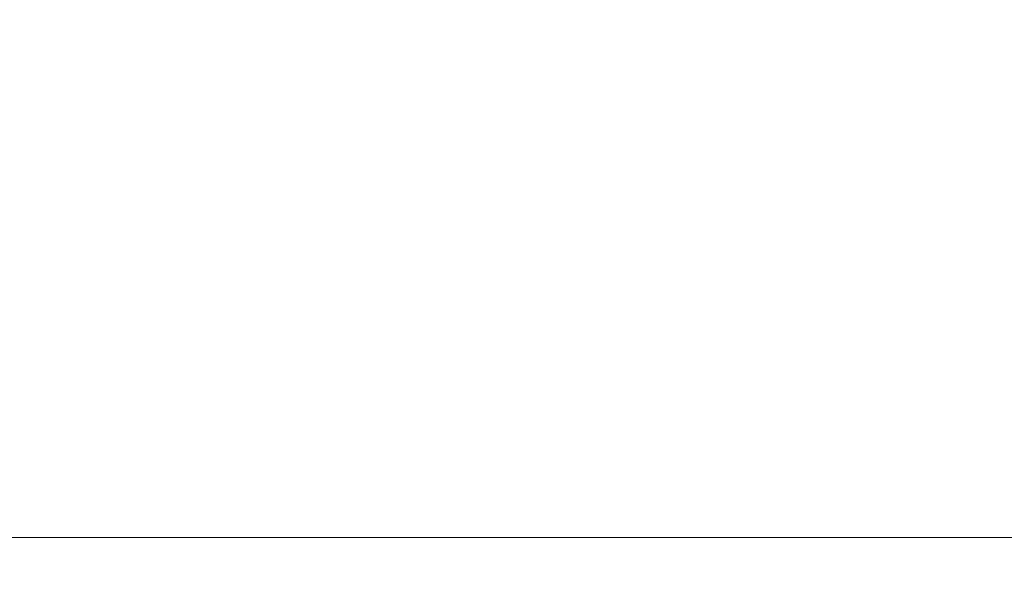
# Model space of a CAD drawing. Header units: inches. Extents: x -434 to -309, y 19 to 75.
# Tile 378 of 656: x -390.02 to -387.98, y 21.44 to 22.58. Entities that reach past the tile are written whole.
import ezdxf

# ---------------------------------------------------------------- set-up
doc = ezdxf.new("R2010")
doc.units = ezdxf.units.IN
doc.header["$MEASUREMENT"] = 0
doc.layers.add('A-FLOR-HRAL', color=1, linetype='Continuous', lineweight=9)
doc.layers.add('A-FLOR-STRS', color=2, linetype='Continuous', lineweight=9)

# ---------------------------------------------------------------- blocks, each defined once
blk = doc.blocks.new('Stair - Stairs-902674-_3D_')
at = {"layer": 'A-FLOR-STRS'}
mesh = blk.add_polyface(dxfattribs=at)
corners = [(-386.5081, 75.0116, 20.8696), (-398.5081, 75.0116, 20.8696), (-398.5081, 19.0116, 20.8696), (-386.5081, 19.0116, 20.8696)]
mesh.append_faces([[corners[k] for k in face] for face in [(2, 3, 0, 1)]])
mesh = blk.add_polyface(dxfattribs=at)
corners = [(-386.5081, 75.0116, 18.8696), (-386.5081, 19.0116, 18.8696), (-398.5081, 19.0116, 18.8696), (-398.5081, 75.0116, 18.8696)]
mesh.append_faces([[corners[k] for k in face] for face in [(2, 3, 0, 1)]])
blk = doc.blocks.new('Railing - Railing-1090966-_3D_')
at = {"layer": 'A-FLOR-HRAL'}
mesh = blk.add_polyface(dxfattribs=at)
corners = [(-431.5081, 24.5116, 46.3242), (-431.5081, 21.5116, 46.3242), (-310.5081, 21.5116, 103.7155), (-310.5081, 24.5116, 103.7155)]
mesh.append_faces([[corners[k] for k in face] for face in [(0, 1, 2, 3)]])
mesh = blk.add_polyface(dxfattribs=at)
corners = [(-431.5081, 21.5116, 44.1106), (-431.5081, 24.5116, 44.1106), (-310.5081, 24.5116, 101.5019), (-310.5081, 21.5116, 101.5019)]
mesh.append_faces([[corners[k] for k in face] for face in [(0, 1, 2, 3)]])
mesh = blk.add_polyface(dxfattribs=at)
corners = [(-431.5081, 21.5116, 46.3242), (-431.5081, 21.5116, 44.1106), (-310.5081, 21.5116, 101.5019), (-310.5081, 21.5116, 103.7155)]
mesh.append_faces([[corners[k] for k in face] for face in [(0, 1, 2, 3)]])

msp = doc.modelspace()

# ---------------------------------------------------------------- block references
at = {"layer": 'A-FLOR-HRAL'}
msp.add_blockref('Railing - Railing-1090966-_3D_', (0, 0), dxfattribs=at)
at = {"layer": 'A-FLOR-STRS'}
msp.add_blockref('Stair - Stairs-902674-_3D_', (0, 0), dxfattribs=at)

doc.saveas('drawing.dxf')
